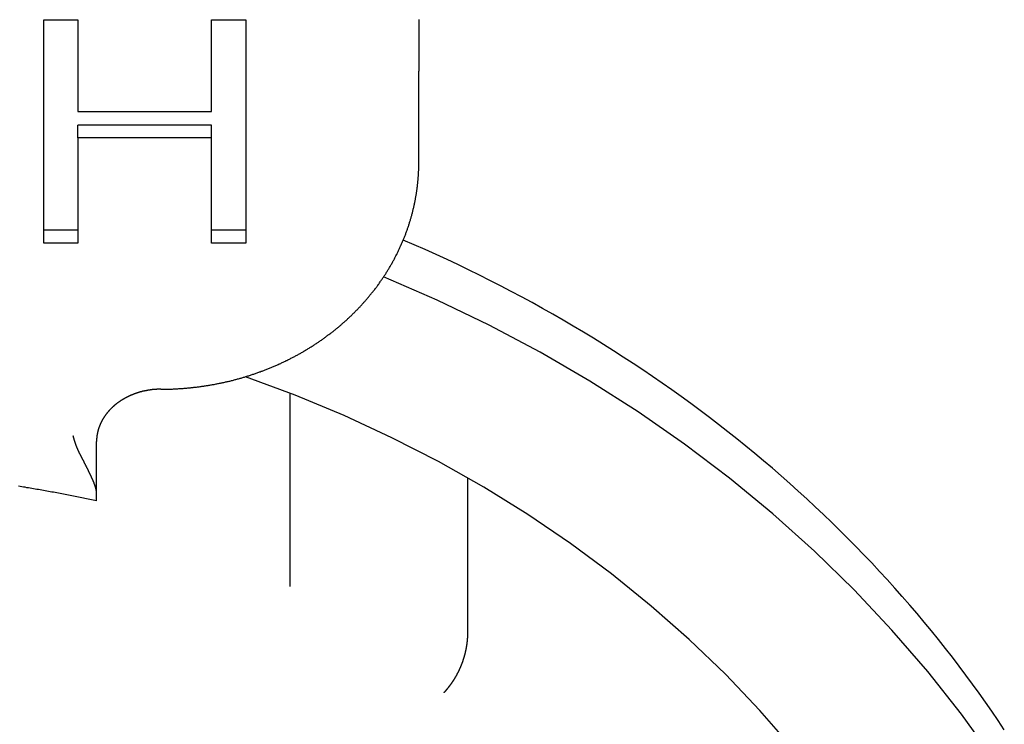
# Model space of a CAD drawing. Extents: x 1107 to 4046, y 937 to 3355.
# Tile 502 of 656: x 2202.38 to 2210.02, y 2666.3 to 2671.76. Entities that reach past the tile are written whole.
import ezdxf

# ---------------------------------------------------------------- set-up
doc = ezdxf.new("R2010")
doc.units = 0
doc.layers.add('KF_VIDA_L___C_REAR', color=7, linetype='CONTINUOUS')

# ---------------------------------------------------------------- blocks, each defined once
blk = doc.blocks.new('KF_VIDA_L___C_REAR')
at = {"layer": 'KF_VIDA_L___C_REAR'}
for p, q in [((15.589939, 982.550566), (15.855183, 982.550566)), ((15.589939, 980.818515), (15.589939, 982.550566)), ((15.855183, 982.550566), (15.855183, 981.838999)), ((16.891769, 982.550566), (17.157012, 982.550566)), ((16.891769, 981.838999), (16.891769, 982.550566)), ((17.157012, 982.550566), (17.157012, 980.818515)), ((18.5, 982.552208), (18.5, 982.152208)), ((18.5, 981.44536), (18.5, 982.152208)), ((15.855183, 981.838999), (16.891769, 981.838999)), ((16.891769, 981.734374), (15.855183, 981.734374)), ((15.855183, 981.634374), (15.855183, 981.734374)), ((16.891769, 981.634374), (16.891769, 981.734374)), ((16.891769, 981.634374), (15.855183, 981.634374)), ((15.855183, 981.634374), (15.855183, 980.818515)), ((16.891769, 980.818515), (16.891769, 981.634374)), ((15.855183, 980.918515), (15.589939, 980.918515)), ((17.157012, 980.918515), (16.891769, 980.918515)), ((15.855183, 980.818515), (15.589939, 980.818515)), ((17.157012, 980.818515), (16.891769, 980.818515)), ((17.498137, 979.65683), (17.498137, 978.156544)), ((16, 978.885772), (16, 979.280296)), ((18.877878, 978.998789), (18.877878, 977.803777)), ((16, 978.820053), (16, 978.885772))]:
    blk.add_line(p, q, dxfattribs=at)
for points in [[(16.5, 979.687, 0), (16.5069, 979.687, 0), (16.5139, 979.687, 0), (16.5208, 979.687, 0), (16.5277, 979.687, 0), (16.5347, 979.687, 0), (16.5416, 979.687, 0), (16.5485, 979.687, 0), (16.5555, 979.687, 0), (16.5624, 979.687, 0), (16.5693, 979.688, 0), (16.5763, 979.688, 0), (16.5832, 979.688, 0), (16.5901, 979.688, 0), (16.597, 979.689, 0), (16.604, 979.689, 0), (16.6109, 979.689, 0), (16.6178, 979.69, 0), (16.6247, 979.69, 0), (16.6317, 979.69, 0), (16.6386, 979.691, 0), (16.6455, 979.691, 0), (16.6524, 979.692, 0), (16.6593, 979.692, 0), (16.6662, 979.693, 0), (16.6731, 979.693, 0), (16.68, 979.694, 0), (16.687, 979.694, 0), (16.6939, 979.695, 0), (16.7008, 979.695, 0), (16.7077, 979.696, 0), (16.7146, 979.697, 0), (16.7214, 979.697, 0), (16.7283, 979.698, 0), (16.7352, 979.699, 0), (16.7421, 979.699, 0), (16.749, 979.7, 0), (16.7559, 979.701, 0), (16.7628, 979.702, 0), (16.7696, 979.703, 0), (16.7765, 979.703, 0), (16.7834, 979.704, 0), (16.7902, 979.705, 0), (16.7971, 979.706, 0), (16.804, 979.707, 0), (16.8108, 979.708, 0), (16.8177, 979.709, 0), (16.8245, 979.71, 0), (16.8314, 979.711, 0), (16.8382, 979.712, 0), (16.845, 979.713, 0), (16.8519, 979.714, 0), (16.8587, 979.715, 0), (16.8655, 979.716, 0), (16.8723, 979.717, 0), (16.8792, 979.718, 0), (16.886, 979.72, 0), (16.8928, 979.721, 0), (16.8996, 979.722, 0), (16.9064, 979.723, 0), (16.9132, 979.724, 0), (16.9199, 979.726, 0), (16.9267, 979.727, 0), (16.9335, 979.728, 0), (16.9403, 979.73, 0), (16.9471, 979.731, 0), (16.9538, 979.732, 0), (16.9606, 979.734, 0), (16.9673, 979.735, 0), (16.9741, 979.737, 0), (16.9808, 979.738, 0), (16.9876, 979.739, 0), (16.9943, 979.741, 0), (17.001, 979.743, 0), (17.0077, 979.744, 0), (17.0144, 979.746, 0), (17.0211, 979.747, 0), (17.0278, 979.749, 0), (17.0345, 979.75, 0), (17.0412, 979.752, 0), (17.0479, 979.754, 0), (17.0546, 979.755, 0), (17.0613, 979.757, 0), (17.0679, 979.759, 0), (17.0746, 979.761, 0), (17.0812, 979.762, 0), (17.0879, 979.764, 0), (17.0945, 979.766, 0), (17.1011, 979.768, 0), (17.1078, 979.77, 0), (17.1144, 979.771, 0), (17.121, 979.773, 0), (17.1276, 979.775, 0), (17.1342, 979.777, 0), (17.1408, 979.779, 0), (17.1473, 979.781, 0), (17.1539, 979.783, 0), (17.1605, 979.785, 0), (17.167, 979.787, 0), (17.1736, 979.789, 0), (17.1801, 979.791, 0), (17.1867, 979.793, 0), (17.1932, 979.795, 0), (17.1997, 979.797, 0), (17.2062, 979.8, 0), (17.2127, 979.802, 0), (17.2192, 979.804, 0), (17.2257, 979.806, 0), (17.2321, 979.808, 0), (17.2386, 979.811, 0), (17.2451, 979.813, 0), (17.2515, 979.815, 0), (17.258, 979.818, 0), (17.2644, 979.82, 0), (17.2708, 979.822, 0), (17.2772, 979.825, 0), (17.2836, 979.827, 0), (17.29, 979.829, 0), (17.2964, 979.832, 0), (17.3028, 979.834, 0), (17.3092, 979.837, 0), (17.3155, 979.839, 0), (17.3219, 979.842, 0), (17.3282, 979.844, 0), (17.3345, 979.847, 0), (17.3409, 979.849, 0), (17.3472, 979.852, 0), (17.3535, 979.854, 0), (17.3598, 979.857, 0), (17.366, 979.86, 0), (17.3723, 979.862, 0), (17.3786, 979.865, 0), (17.3848, 979.868, 0), (17.3911, 979.87, 0), (17.3973, 979.873, 0), (17.4035, 979.876, 0), (17.4097, 979.879, 0), (17.4159, 979.882, 0), (17.4221, 979.884, 0), (17.4283, 979.887, 0), (17.4344, 979.89, 0), (17.4406, 979.893, 0), (17.4467, 979.896, 0), (17.4529, 979.899, 0), (17.459, 979.902, 0), (17.4651, 979.905, 0), (17.4712, 979.908, 0), (17.4773, 979.91, 0), (17.4834, 979.913, 0), (17.4894, 979.917, 0), (17.4955, 979.92, 0), (17.5015, 979.923, 0), (17.5076, 979.926, 0), (17.5136, 979.929, 0), (17.5196, 979.932, 0), (17.5256, 979.935, 0), (17.5316, 979.938, 0), (17.5375, 979.941, 0), (17.5435, 979.945, 0), (17.5494, 979.948, 0), (17.5554, 979.951, 0), (17.5613, 979.954, 0), (17.5672, 979.957, 0), (17.5731, 979.961, 0), (17.579, 979.964, 0), (17.5848, 979.967, 0), (17.5907, 979.971, 0), (17.5965, 979.974, 0), (17.6024, 979.977, 0), (17.6082, 979.981, 0), (17.614, 979.984, 0), (17.6198, 979.988, 0), (17.6256, 979.991, 0), (17.6313, 979.995, 0), (17.6371, 979.998, 0), (17.6428, 980.001, 0), (17.6486, 980.005, 0), (17.6543, 980.009, 0), (17.66, 980.012, 0), (17.6657, 980.016, 0), (17.6713, 980.019, 0), (17.677, 980.023, 0), (17.6826, 980.026, 0), (17.6883, 980.03, 0), (17.6939, 980.034, 0), (17.6995, 980.037, 0), (17.7051, 980.041, 0), (17.7106, 980.045, 0), (17.7162, 980.049, 0), (17.7217, 980.052, 0), (17.7273, 980.056, 0), (17.7328, 980.06, 0), (17.7383, 980.064, 0), (17.7438, 980.067, 0), (17.7492, 980.071, 0), (17.7547, 980.075, 0), (17.7601, 980.079, 0), (17.7656, 980.083, 0), (17.771, 980.087, 0), (17.7764, 980.091, 0), (17.7818, 980.095, 0), (17.7871, 980.099, 0), (17.7925, 980.103, 0), (17.7978, 980.107, 0), (17.8031, 980.111, 0), (17.8084, 980.115, 0), (17.8137, 980.119, 0), (17.819, 980.123, 0), (17.8243, 980.127, 0), (17.8295, 980.131, 0), (17.8347, 980.135, 0), (17.8399, 980.139, 0), (17.8451, 980.143, 0), (17.8503, 980.147, 0), (17.8555, 980.152, 0), (17.8606, 980.156, 0), (17.8657, 980.16, 0), (17.8709, 980.164, 0), (17.876, 980.168, 0), (17.881, 980.173, 0), (17.8861, 980.177, 0), (17.8912, 980.181, 0), (17.8962, 980.185, 0), (17.9012, 980.19, 0), (17.9062, 980.194, 0), (17.9112, 980.198, 0), (17.9161, 980.203, 0), (17.9211, 980.207, 0), (17.926, 980.212, 0), (17.9309, 980.216, 0), (17.9358, 980.22, 0), (17.9407, 980.225, 0), (17.9456, 980.229, 0), (17.9504, 980.234, 0), (17.9552, 980.238, 0), (17.9601, 980.243, 0), (17.9649, 980.247, 0), (17.9696, 980.252, 0), (17.9744, 980.256, 0), (17.9791, 980.261, 0), (17.9838, 980.265, 0), (17.9886, 980.27, 0), (17.9932, 980.275, 0), (17.9979, 980.279, 0), (18.0026, 980.284, 0), (18.0072, 980.289, 0), (18.0118, 980.293, 0), (18.0164, 980.298, 0), (18.021, 980.303, 0), (18.0255, 980.307, 0), (18.0301, 980.312, 0), (18.0346, 980.317, 0), (18.0391, 980.322, 0), (18.0436, 980.326, 0), (18.0481, 980.331, 0), (18.0525, 980.336, 0), (18.0569, 980.341, 0), (18.0614, 980.346, 0), (18.0657, 980.35, 0), (18.0701, 980.355, 0), (18.0745, 980.36, 0), (18.0788, 980.365, 0), (18.0831, 980.37, 0), (18.0874, 980.375, 0), (18.0917, 980.38, 0), (18.096, 980.385, 0), (18.1002, 980.39, 0), (18.1044, 980.395, 0), (18.1086, 980.4, 0), (18.1128, 980.405, 0), (18.117, 980.41, 0), (18.1211, 980.415, 0), (18.1252, 980.42, 0), (18.1293, 980.425, 0), (18.1334, 980.43, 0), (18.1375, 980.435, 0), (18.1415, 980.44, 0), (18.1455, 980.445, 0), (18.1495, 980.45, 0), (18.1535, 980.455, 0), (18.1575, 980.46, 0), (18.1614, 980.466, 0), (18.1653, 980.471, 0), (18.1692, 980.476, 0), (18.1731, 980.481, 0), (18.177, 980.486, 0), (18.1808, 980.491, 0), (18.1846, 980.497, 0), (18.1884, 980.502, 0), (18.1922, 980.507, 0), (18.1959, 980.512, 0), (18.1997, 980.518, 0), (18.2034, 980.523, 0), (18.2071, 980.528, 0), (18.2107, 980.534, 0), (18.2144, 980.539, 0), (18.218, 980.544, 0), (18.2216, 980.55, 0), (18.2252, 980.555, 0), (18.2288, 980.56, 0), (18.2323, 980.566, 0), (18.2359, 980.571, 0), (18.2394, 980.577, 0), (18.2428, 980.582, 0), (18.2463, 980.587, 0), (18.2497, 980.593, 0), (18.2532, 980.598, 0), (18.2566, 980.604, 0), (18.2599, 980.609, 0), (18.2633, 980.615, 0), (18.2666, 980.62, 0), (18.2699, 980.626, 0), (18.2732, 980.631, 0), (18.2765, 980.637, 0), (18.2797, 980.642, 0), (18.2829, 980.648, 0), (18.2861, 980.653, 0), (18.2893, 980.659, 0), (18.2925, 980.665, 0), (18.2956, 980.67, 0), (18.2987, 980.676, 0), (18.3018, 980.681, 0), (18.3049, 980.687, 0), (18.3079, 980.693, 0), (18.3109, 980.698, 0), (18.3139, 980.704, 0), (18.3169, 980.71, 0), (18.3199, 980.715, 0), (18.3228, 980.721, 0), (18.3257, 980.727, 0), (18.3286, 980.732, 0), (18.3315, 980.738, 0), (18.3343, 980.744, 0), (18.3371, 980.75, 0), (18.3399, 980.755, 0), (18.3427, 980.761, 0), (18.3454, 980.767, 0), (18.3482, 980.773, 0), (18.3509, 980.778, 0), (18.3536, 980.784, 0), (18.3562, 980.79, 0), (18.3588, 980.796, 0), (18.3615, 980.802, 0), (18.364, 980.807, 0), (18.3666, 980.813, 0), (18.3692, 980.819, 0), (18.3717, 980.825, 0), (18.3742, 980.831, 0), (18.3766, 980.837, 0), (18.3791, 980.843, 0), (18.3815, 980.848, 0), (18.3839, 980.854, 0), (18.3863, 980.86, 0), (18.3886, 980.866, 0), (18.391, 980.872, 0), (18.3933, 980.878, 0), (18.3956, 980.884, 0), (18.3978, 980.89, 0), (18.4, 980.896, 0), (18.4023, 980.902, 0), (18.4044, 980.908, 0), (18.4066, 980.914, 0), (18.4087, 980.92, 0), (18.4109, 980.926, 0), (18.4129, 980.932, 0), (18.415, 980.938, 0), (18.417, 980.944, 0), (18.4191, 980.95, 0), (18.4211, 980.956, 0), (18.423, 980.962, 0), (18.425, 980.968, 0), (18.4269, 980.974, 0), (18.4288, 980.98, 0), (18.4306, 980.986, 0), (18.4325, 980.992, 0), (18.4343, 980.998, 0), (18.4361, 981.004, 0), (18.4379, 981.01, 0), (18.4396, 981.016, 0), (18.4413, 981.022, 0), (18.443, 981.028, 0), (18.4447, 981.034, 0), (18.4464, 981.041, 0), (18.448, 981.047, 0), (18.4496, 981.053, 0), (18.4512, 981.059, 0), (18.4527, 981.065, 0), (18.4542, 981.071, 0), (18.4557, 981.077, 0), (18.4572, 981.083, 0), (18.4587, 981.09, 0), (18.4601, 981.096, 0), (18.4615, 981.102, 0), (18.4629, 981.108, 0), (18.4642, 981.114, 0), (18.4656, 981.12, 0), (18.4669, 981.127, 0), (18.4681, 981.133, 0), (18.4694, 981.139, 0), (18.4706, 981.145, 0), (18.4718, 981.151, 0), (18.473, 981.157, 0), (18.4742, 981.164, 0), (18.4753, 981.17, 0), (18.4764, 981.176, 0), (18.4775, 981.182, 0), (18.4785, 981.189, 0), (18.4796, 981.195, 0), (18.4806, 981.201, 0), (18.4815, 981.207, 0), (18.4825, 981.213, 0), (18.4834, 981.22, 0), (18.4843, 981.226, 0), (18.4852, 981.232, 0), (18.4861, 981.238, 0), (18.4869, 981.245, 0), (18.4877, 981.251, 0), (18.4885, 981.257, 0), (18.4892, 981.263, 0), (18.49, 981.27, 0), (18.4907, 981.276, 0), (18.4913, 981.282, 0), (18.492, 981.288, 0), (18.4926, 981.295, 0), (18.4932, 981.301, 0), (18.4938, 981.307, 0), (18.4943, 981.313, 0), (18.4949, 981.32, 0), (18.4954, 981.326, 0), (18.4958, 981.332, 0), (18.4963, 981.339, 0), (18.4967, 981.345, 0), (18.4971, 981.351, 0), (18.4975, 981.357, 0), (18.4978, 981.364, 0), (18.4981, 981.37, 0), (18.4984, 981.376, 0), (18.4987, 981.382, 0), (18.499, 981.389, 0), (18.4992, 981.395, 0), (18.4994, 981.401, 0), (18.4995, 981.408, 0), (18.4997, 981.414, 0), (18.4998, 981.42, 0), (18.4999, 981.426, 0), (18.4999, 981.433, 0), (18.5, 981.439, 0), (18.5, 981.445, 0)], [(23.0412, 977.046, 0), (22.9933, 977.118, 0), (22.9447, 977.189, 0), (22.8954, 977.26, 0), (22.8454, 977.33, 0), (22.7947, 977.4, 0), (22.7433, 977.47, 0), (22.6912, 977.539, 0), (22.6384, 977.608, 0), (22.5849, 977.677, 0), (22.5307, 977.745, 0), (22.4758, 977.813, 0), (22.4203, 977.88, 0), (22.3641, 977.947, 0), (22.3072, 978.013, 0), (22.2496, 978.079, 0), (22.1914, 978.145, 0), (22.1326, 978.21, 0), (22.0731, 978.274, 0), (22.0129, 978.339, 0), (21.9521, 978.402, 0), (21.8907, 978.466, 0), (21.8286, 978.529, 0), (21.7659, 978.591, 0), (21.7026, 978.653, 0), (21.6387, 978.714, 0), (21.5741, 978.775, 0), (21.509, 978.836, 0), (21.4432, 978.896, 0), (21.3768, 978.955, 0), (21.3099, 979.014, 0), (21.2423, 979.073, 0), (21.1742, 979.131, 0), (21.1055, 979.188, 0), (21.0362, 979.245, 0), (20.9664, 979.301, 0), (20.896, 979.357, 0), (20.825, 979.413, 0), (20.7535, 979.467, 0), (20.6814, 979.522, 0), (20.6088, 979.575, 0), (20.5357, 979.629, 0), (20.462, 979.681, 0), (20.3878, 979.733, 0), (20.3131, 979.785, 0), (20.2379, 979.836, 0), (20.1622, 979.886, 0), (20.0859, 979.936, 0), (20.0092, 979.985, 0), (19.932, 980.034, 0), (19.8543, 980.082, 0), (19.7761, 980.129, 0), (19.6974, 980.176, 0), (19.6183, 980.222, 0), (19.5387, 980.268, 0), (19.4586, 980.313, 0), (19.3782, 980.358, 0), (19.2972, 980.402, 0), (19.2158, 980.445, 0), (19.134, 980.488, 0), (19.0518, 980.53, 0), (18.9692, 980.571, 0), (18.8861, 980.612, 0), (18.8026, 980.652, 0), (18.7188, 980.692, 0), (18.6345, 980.73, 0), (18.5499, 980.769, 0), (18.4649, 980.806, 0), (18.3795, 980.843, 0)], [(22.9542, 976.825, 0), (22.7089, 977.166, 0), (22.4472, 977.497, 0), (22.1697, 977.819, 0), (21.8767, 978.13, 0), (21.5689, 978.43, 0), (21.2467, 978.719, 0), (20.9108, 978.996, 0), (20.5617, 979.26, 0), (20.2, 979.511, 0), (19.8265, 979.749, 0), (19.4417, 979.973, 0), (19.0464, 980.182, 0), (18.6412, 980.377, 0), (18.2269, 980.558, 0)], [(21.3988, 976.906, 0), (21.1453, 977.196, 0), (20.8776, 977.476, 0), (20.5962, 977.746, 0), (20.3017, 978.005, 0), (19.9945, 978.254, 0), (19.6753, 978.49, 0), (19.3446, 978.714, 0), (19.003, 978.926, 0), (18.6513, 979.125, 0), (18.29, 979.31, 0), (17.9198, 979.482, 0), (17.5414, 979.64, 0), (17.1555, 979.783, 0)], [(16.5, 979.687, 0), (16.4981, 979.687, 0), (16.4963, 979.687, 0), (16.4944, 979.686, 0), (16.4926, 979.686, 0), (16.4907, 979.686, 0), (16.4889, 979.686, 0), (16.487, 979.686, 0), (16.4852, 979.686, 0), (16.4833, 979.686, 0), (16.4815, 979.686, 0), (16.4796, 979.686, 0), (16.4778, 979.686, 0), (16.4759, 979.686, 0), (16.4741, 979.686, 0), (16.4722, 979.686, 0), (16.4704, 979.686, 0), (16.4686, 979.686, 0), (16.4667, 979.686, 0), (16.4649, 979.685, 0), (16.463, 979.685, 0), (16.4612, 979.685, 0), (16.4593, 979.685, 0), (16.4575, 979.685, 0), (16.4556, 979.685, 0), (16.4538, 979.685, 0), (16.452, 979.685, 0), (16.4501, 979.684, 0), (16.4483, 979.684, 0), (16.4464, 979.684, 0), (16.4446, 979.684, 0), (16.4428, 979.684, 0), (16.4409, 979.684, 0), (16.4391, 979.683, 0), (16.4372, 979.683, 0), (16.4354, 979.683, 0), (16.4336, 979.683, 0), (16.4317, 979.683, 0), (16.4299, 979.682, 0), (16.4281, 979.682, 0), (16.4263, 979.682, 0), (16.4244, 979.682, 0), (16.4226, 979.682, 0), (16.4208, 979.681, 0), (16.419, 979.681, 0), (16.4171, 979.681, 0), (16.4153, 979.681, 0), (16.4135, 979.68, 0), (16.4117, 979.68, 0), (16.4099, 979.68, 0), (16.408, 979.679, 0), (16.4062, 979.679, 0), (16.4044, 979.679, 0), (16.4026, 979.679, 0), (16.4008, 979.678, 0), (16.399, 979.678, 0), (16.3972, 979.678, 0), (16.3954, 979.677, 0), (16.3936, 979.677, 0), (16.3918, 979.677, 0), (16.39, 979.676, 0), (16.3882, 979.676, 0), (16.3864, 979.676, 0), (16.3846, 979.675, 0), (16.3828, 979.675, 0), (16.381, 979.675, 0), (16.3792, 979.674, 0), (16.3774, 979.674, 0), (16.3756, 979.674, 0), (16.3738, 979.673, 0), (16.372, 979.673, 0), (16.3703, 979.672, 0), (16.3685, 979.672, 0), (16.3667, 979.672, 0), (16.3649, 979.671, 0), (16.3631, 979.671, 0), (16.3614, 979.67, 0), (16.3596, 979.67, 0), (16.3578, 979.67, 0), (16.3561, 979.669, 0), (16.3543, 979.669, 0), (16.3526, 979.668, 0), (16.3508, 979.668, 0), (16.349, 979.667, 0), (16.3473, 979.667, 0), (16.3455, 979.666, 0), (16.3438, 979.666, 0), (16.342, 979.665, 0), (16.3403, 979.665, 0), (16.3386, 979.665, 0), (16.3368, 979.664, 0), (16.3351, 979.664, 0), (16.3333, 979.663, 0), (16.3316, 979.663, 0), (16.3299, 979.662, 0), (16.3282, 979.661, 0), (16.3264, 979.661, 0), (16.3247, 979.66, 0), (16.323, 979.66, 0), (16.3213, 979.659, 0), (16.3196, 979.659, 0), (16.3179, 979.658, 0), (16.3162, 979.658, 0), (16.3145, 979.657, 0), (16.3128, 979.657, 0), (16.3111, 979.656, 0), (16.3094, 979.655, 0), (16.3077, 979.655, 0), (16.306, 979.654, 0), (16.3043, 979.654, 0), (16.3026, 979.653, 0), (16.3009, 979.653, 0), (16.2992, 979.652, 0), (16.2976, 979.651, 0), (16.2959, 979.651, 0), (16.2942, 979.65, 0), (16.2926, 979.65, 0), (16.2909, 979.649, 0), (16.2892, 979.648, 0), (16.2876, 979.648, 0), (16.2859, 979.647, 0), (16.2843, 979.646, 0), (16.2826, 979.646, 0), (16.281, 979.645, 0), (16.2793, 979.644, 0), (16.2777, 979.644, 0), (16.2761, 979.643, 0), (16.2744, 979.642, 0), (16.2728, 979.642, 0), (16.2712, 979.641, 0), (16.2696, 979.64, 0), (16.268, 979.64, 0), (16.2663, 979.639, 0), (16.2647, 979.638, 0), (16.2631, 979.638, 0), (16.2615, 979.637, 0), (16.2599, 979.636, 0), (16.2583, 979.635, 0), (16.2567, 979.635, 0), (16.2551, 979.634, 0), (16.2536, 979.633, 0), (16.252, 979.632, 0), (16.2504, 979.632, 0), (16.2488, 979.631, 0), (16.2472, 979.63, 0), (16.2457, 979.629, 0), (16.2441, 979.629, 0), (16.2426, 979.628, 0), (16.241, 979.627, 0), (16.2394, 979.626, 0), (16.2379, 979.626, 0), (16.2364, 979.625, 0), (16.2348, 979.624, 0), (16.2333, 979.623, 0), (16.2317, 979.622, 0), (16.2302, 979.622, 0), (16.2287, 979.621, 0), (16.2272, 979.62, 0), (16.2257, 979.619, 0), (16.2241, 979.618, 0), (16.2226, 979.618, 0), (16.2211, 979.617, 0), (16.2196, 979.616, 0), (16.2181, 979.615, 0), (16.2166, 979.614, 0), (16.2152, 979.613, 0), (16.2137, 979.613, 0), (16.2122, 979.612, 0), (16.2107, 979.611, 0), (16.2092, 979.61, 0), (16.2078, 979.609, 0), (16.2063, 979.608, 0), (16.2049, 979.607, 0), (16.2034, 979.607, 0), (16.202, 979.606, 0), (16.2005, 979.605, 0), (16.1991, 979.604, 0), (16.1976, 979.603, 0), (16.1962, 979.602, 0), (16.1948, 979.601, 0), (16.1934, 979.6, 0), (16.1919, 979.599, 0), (16.1905, 979.599, 0), (16.1891, 979.598, 0), (16.1877, 979.597, 0), (16.1863, 979.596, 0), (16.1849, 979.595, 0), (16.1835, 979.594, 0), (16.1821, 979.593, 0), (16.1808, 979.592, 0), (16.1794, 979.591, 0), (16.178, 979.59, 0), (16.1766, 979.589, 0), (16.1753, 979.588, 0), (16.1739, 979.587, 0), (16.1726, 979.586, 0), (16.1712, 979.585, 0), (16.1699, 979.585, 0), (16.1685, 979.584, 0), (16.1672, 979.583, 0), (16.1659, 979.582, 0), (16.1645, 979.581, 0), (16.1632, 979.58, 0), (16.1619, 979.579, 0), (16.1606, 979.578, 0), (16.1593, 979.577, 0), (16.158, 979.576, 0), (16.1567, 979.575, 0), (16.1554, 979.574, 0), (16.1541, 979.573, 0), (16.1528, 979.572, 0), (16.1515, 979.571, 0), (16.1503, 979.57, 0), (16.149, 979.569, 0), (16.1477, 979.568, 0), (16.1465, 979.567, 0), (16.1452, 979.566, 0), (16.144, 979.565, 0), (16.1427, 979.564, 0), (16.1415, 979.562, 0), (16.1403, 979.561, 0), (16.139, 979.56, 0), (16.1378, 979.559, 0), (16.1366, 979.558, 0), (16.1354, 979.557, 0), (16.1342, 979.556, 0), (16.133, 979.555, 0), (16.1318, 979.554, 0), (16.1306, 979.553, 0), (16.1294, 979.552, 0), (16.1282, 979.551, 0), (16.127, 979.55, 0), (16.1258, 979.549, 0), (16.1247, 979.548, 0), (16.1235, 979.547, 0), (16.1223, 979.545, 0), (16.1212, 979.544, 0), (16.12, 979.543, 0), (16.1189, 979.542, 0), (16.1178, 979.541, 0), (16.1166, 979.54, 0), (16.1155, 979.539, 0), (16.1144, 979.538, 0), (16.1133, 979.537, 0), (16.1122, 979.536, 0), (16.1111, 979.535, 0), (16.11, 979.533, 0), (16.1089, 979.532, 0), (16.1078, 979.531, 0), (16.1067, 979.53, 0), (16.1056, 979.529, 0), (16.1045, 979.528, 0), (16.1035, 979.527, 0), (16.1024, 979.526, 0), (16.1013, 979.524, 0), (16.1003, 979.523, 0), (16.0992, 979.522, 0), (16.0982, 979.521, 0), (16.0972, 979.52, 0), (16.0961, 979.519, 0), (16.0951, 979.518, 0), (16.0941, 979.516, 0), (16.0931, 979.515, 0), (16.0921, 979.514, 0), (16.0911, 979.513, 0), (16.0901, 979.512, 0), (16.0891, 979.511, 0), (16.0881, 979.509, 0), (16.0871, 979.508, 0), (16.0861, 979.507, 0), (16.0852, 979.506, 0), (16.0842, 979.505, 0), (16.0832, 979.504, 0), (16.0823, 979.502, 0), (16.0813, 979.501, 0), (16.0804, 979.5, 0), (16.0795, 979.499, 0), (16.0785, 979.498, 0), (16.0776, 979.497, 0), (16.0767, 979.495, 0), (16.0758, 979.494, 0), (16.0748, 979.493, 0), (16.0739, 979.492, 0), (16.073, 979.491, 0), (16.0722, 979.489, 0), (16.0713, 979.488, 0), (16.0704, 979.487, 0), (16.0695, 979.486, 0), (16.0686, 979.485, 0), (16.0678, 979.483, 0), (16.0669, 979.482, 0), (16.066, 979.481, 0), (16.0652, 979.48, 0), (16.0644, 979.479, 0), (16.0635, 979.477, 0), (16.0627, 979.476, 0), (16.0618, 979.475, 0), (16.061, 979.474, 0), (16.0602, 979.472, 0), (16.0594, 979.471, 0), (16.0586, 979.47, 0), (16.0578, 979.469, 0), (16.057, 979.468, 0), (16.0562, 979.466, 0), (16.0554, 979.465, 0), (16.0546, 979.464, 0), (16.0539, 979.463, 0), (16.0531, 979.461, 0), (16.0523, 979.46, 0), (16.0516, 979.459, 0), (16.0508, 979.458, 0), (16.0501, 979.456, 0), (16.0493, 979.455, 0), (16.0486, 979.454, 0), (16.0479, 979.453, 0), (16.0472, 979.451, 0), (16.0464, 979.45, 0), (16.0457, 979.449, 0), (16.045, 979.448, 0), (16.0443, 979.446, 0), (16.0436, 979.445, 0), (16.0429, 979.444, 0), (16.0423, 979.443, 0), (16.0416, 979.441, 0), (16.0409, 979.44, 0), (16.0402, 979.439, 0), (16.0396, 979.438, 0), (16.0389, 979.436, 0), (16.0383, 979.435, 0), (16.0376, 979.434, 0), (16.037, 979.433, 0), (16.0363, 979.431, 0), (16.0357, 979.43, 0), (16.0351, 979.429, 0), (16.0345, 979.428, 0), (16.0339, 979.426, 0), (16.0333, 979.425, 0), (16.0327, 979.424, 0), (16.0321, 979.422, 0), (16.0315, 979.421, 0), (16.0309, 979.42, 0), (16.0303, 979.419, 0), (16.0297, 979.417, 0), (16.0292, 979.416, 0), (16.0286, 979.415, 0), (16.028, 979.414, 0), (16.0275, 979.412, 0), (16.027, 979.411, 0), (16.0264, 979.41, 0), (16.0259, 979.408, 0), (16.0254, 979.407, 0), (16.0248, 979.406, 0), (16.0243, 979.405, 0), (16.0238, 979.403, 0), (16.0233, 979.402, 0), (16.0228, 979.401, 0), (16.0223, 979.399, 0), (16.0218, 979.398, 0), (16.0213, 979.397, 0), (16.0208, 979.396, 0), (16.0204, 979.394, 0), (16.0199, 979.393, 0), (16.0194, 979.392, 0), (16.019, 979.39, 0), (16.0185, 979.389, 0), (16.0181, 979.388, 0), (16.0176, 979.387, 0), (16.0172, 979.385, 0), (16.0168, 979.384, 0), (16.0164, 979.383, 0), (16.0159, 979.381, 0), (16.0155, 979.38, 0), (16.0151, 979.379, 0), (16.0147, 979.377, 0), (16.0143, 979.376, 0), (16.0139, 979.375, 0), (16.0135, 979.374, 0), (16.0132, 979.372, 0), (16.0128, 979.371, 0), (16.0124, 979.37, 0), (16.0121, 979.368, 0), (16.0117, 979.367, 0), (16.0113, 979.366, 0), (16.011, 979.364, 0), (16.0107, 979.363, 0), (16.0103, 979.362, 0), (16.01, 979.361, 0), (16.0097, 979.359, 0), (16.0093, 979.358, 0), (16.009, 979.357, 0), (16.0087, 979.355, 0), (16.0084, 979.354, 0), (16.0081, 979.353, 0), (16.0078, 979.351, 0), (16.0075, 979.35, 0), (16.0072, 979.349, 0), (16.007, 979.347, 0), (16.0067, 979.346, 0), (16.0064, 979.345, 0), (16.0062, 979.343, 0), (16.0059, 979.342, 0), (16.0057, 979.341, 0), (16.0054, 979.34, 0), (16.0052, 979.338, 0), (16.005, 979.337, 0), (16.0047, 979.336, 0), (16.0045, 979.334, 0), (16.0043, 979.333, 0), (16.0041, 979.332, 0), (16.0039, 979.33, 0), (16.0037, 979.329, 0), (16.0035, 979.328, 0), (16.0033, 979.326, 0), (16.0031, 979.325, 0), (16.0029, 979.324, 0), (16.0027, 979.322, 0), (16.0026, 979.321, 0), (16.0024, 979.32, 0), (16.0023, 979.319, 0), (16.0021, 979.317, 0), (16.002, 979.316, 0), (16.0018, 979.315, 0), (16.0017, 979.313, 0), (16.0015, 979.312, 0), (16.0014, 979.311, 0), (16.0013, 979.309, 0), (16.0012, 979.308, 0), (16.0011, 979.307, 0), (16.001, 979.305, 0), (16.0009, 979.304, 0), (16.0008, 979.303, 0), (16.0007, 979.301, 0), (16.0006, 979.3, 0), (16.0005, 979.299, 0), (16.0005, 979.297, 0), (16.0004, 979.296, 0), (16.0003, 979.295, 0), (16.0003, 979.293, 0), (16.0002, 979.292, 0), (16.0002, 979.291, 0), (16.0001, 979.29, 0), (16.0001, 979.288, 0), (16.0001, 979.287, 0), (16, 979.286, 0), (16, 979.284, 0), (16, 979.283, 0), (16, 979.282, 0), (16, 979.28, 0)], [(15.8704, 979.187, 0), (15.8702, 979.187, 0), (15.87, 979.187, 0), (15.8698, 979.188, 0), (15.8696, 979.188, 0), (15.8694, 979.189, 0), (15.8692, 979.189, 0), (15.869, 979.189, 0), (15.8688, 979.19, 0), (15.8687, 979.19, 0), (15.8685, 979.191, 0), (15.8683, 979.191, 0), (15.8681, 979.191, 0), (15.8679, 979.192, 0), (15.8677, 979.192, 0), (15.8675, 979.193, 0), (15.8673, 979.193, 0), (15.8671, 979.193, 0), (15.8669, 979.194, 0), (15.8667, 979.194, 0), (15.8665, 979.194, 0), (15.8663, 979.195, 0), (15.8661, 979.195, 0), (15.8659, 979.196, 0), (15.8657, 979.196, 0), (15.8656, 979.196, 0), (15.8654, 979.197, 0), (15.8652, 979.197, 0), (15.865, 979.198, 0), (15.8648, 979.198, 0), (15.8646, 979.198, 0), (15.8644, 979.199, 0), (15.8642, 979.199, 0), (15.864, 979.2, 0), (15.8638, 979.2, 0), (15.8636, 979.2, 0), (15.8635, 979.201, 0), (15.8633, 979.201, 0), (15.8631, 979.202, 0), (15.8629, 979.202, 0), (15.8627, 979.202, 0), (15.8625, 979.203, 0), (15.8623, 979.203, 0), (15.8621, 979.204, 0), (15.8619, 979.204, 0), (15.8618, 979.204, 0), (15.8616, 979.205, 0), (15.8614, 979.205, 0), (15.8612, 979.206, 0), (15.861, 979.206, 0), (15.8608, 979.206, 0), (15.8606, 979.207, 0), (15.8605, 979.207, 0), (15.8603, 979.208, 0), (15.8601, 979.208, 0), (15.8599, 979.208, 0), (15.8597, 979.209, 0), (15.8595, 979.209, 0), (15.8593, 979.21, 0), (15.8592, 979.21, 0), (15.859, 979.21, 0), (15.8588, 979.211, 0), (15.8586, 979.211, 0), (15.8584, 979.212, 0), (15.8582, 979.212, 0), (15.8581, 979.212, 0), (15.8579, 979.213, 0), (15.8577, 979.213, 0), (15.8575, 979.214, 0), (15.8573, 979.214, 0), (15.8571, 979.214, 0), (15.857, 979.215, 0), (15.8568, 979.215, 0), (15.8566, 979.216, 0), (15.8564, 979.216, 0), (15.8562, 979.216, 0), (15.8561, 979.217, 0), (15.8559, 979.217, 0), (15.8557, 979.218, 0), (15.8555, 979.218, 0), (15.8553, 979.219, 0), (15.8552, 979.219, 0), (15.855, 979.219, 0), (15.8548, 979.22, 0), (15.8546, 979.22, 0), (15.8545, 979.221, 0), (15.8543, 979.221, 0), (15.8541, 979.221, 0), (15.8539, 979.222, 0), (15.8537, 979.222, 0), (15.8536, 979.223, 0), (15.8534, 979.223, 0), (15.8532, 979.223, 0), (15.853, 979.224, 0), (15.8529, 979.224, 0), (15.8527, 979.225, 0), (15.8525, 979.225, 0), (15.8523, 979.225, 0), (15.8522, 979.226, 0), (15.852, 979.226, 0), (15.8518, 979.227, 0), (15.8516, 979.227, 0), (15.8515, 979.228, 0), (15.8513, 979.228, 0), (15.8511, 979.228, 0), (15.8509, 979.229, 0), (15.8508, 979.229, 0), (15.8506, 979.23, 0), (15.8504, 979.23, 0), (15.8502, 979.23, 0), (15.8501, 979.231, 0), (15.8499, 979.231, 0), (15.8497, 979.232, 0), (15.8496, 979.232, 0), (15.8494, 979.233, 0), (15.8492, 979.233, 0), (15.8491, 979.233, 0), (15.8489, 979.234, 0), (15.8487, 979.234, 0), (15.8485, 979.235, 0), (15.8484, 979.235, 0), (15.8482, 979.235, 0), (15.848, 979.236, 0), (15.8479, 979.236, 0), (15.8477, 979.237, 0), (15.8475, 979.237, 0), (15.8474, 979.238, 0), (15.8472, 979.238, 0), (15.847, 979.238, 0), (15.8469, 979.239, 0), (15.8467, 979.239, 0), (15.8465, 979.24, 0), (15.8464, 979.24, 0), (15.8462, 979.241, 0), (15.846, 979.241, 0), (15.8459, 979.241, 0), (15.8457, 979.242, 0), (15.8455, 979.242, 0), (15.8454, 979.243, 0), (15.8452, 979.243, 0), (15.845, 979.244, 0), (15.8449, 979.244, 0), (15.8447, 979.244, 0), (15.8445, 979.245, 0), (15.8444, 979.245, 0), (15.8442, 979.246, 0), (15.844, 979.246, 0), (15.8439, 979.246, 0), (15.8437, 979.247, 0), (15.8436, 979.247, 0), (15.8434, 979.248, 0), (15.8432, 979.248, 0), (15.8431, 979.249, 0), (15.8429, 979.249, 0), (15.8428, 979.249, 0), (15.8426, 979.25, 0), (15.8424, 979.25, 0), (15.8423, 979.251, 0), (15.8421, 979.251, 0), (15.842, 979.252, 0), (15.8418, 979.252, 0), (15.8416, 979.252, 0), (15.8415, 979.253, 0), (15.8413, 979.253, 0), (15.8412, 979.254, 0), (15.841, 979.254, 0), (15.8408, 979.255, 0), (15.8407, 979.255, 0), (15.8405, 979.256, 0), (15.8404, 979.256, 0), (15.8402, 979.256, 0), (15.8401, 979.257, 0), (15.8399, 979.257, 0), (15.8397, 979.258, 0), (15.8396, 979.258, 0), (15.8394, 979.259, 0), (15.8393, 979.259, 0), (15.8391, 979.259, 0), (15.839, 979.26, 0), (15.8388, 979.26, 0), (15.8387, 979.261, 0), (15.8385, 979.261, 0), (15.8384, 979.262, 0), (15.8382, 979.262, 0), (15.838, 979.262, 0), (15.8379, 979.263, 0), (15.8377, 979.263, 0), (15.8376, 979.264, 0), (15.8374, 979.264, 0), (15.8373, 979.265, 0), (15.8371, 979.265, 0), (15.837, 979.266, 0), (15.8368, 979.266, 0), (15.8367, 979.266, 0), (15.8365, 979.267, 0), (15.8364, 979.267, 0), (15.8362, 979.268, 0), (15.8361, 979.268, 0), (15.8359, 979.269, 0), (15.8358, 979.269, 0), (15.8356, 979.269, 0), (15.8355, 979.27, 0), (15.8353, 979.27, 0), (15.8352, 979.271, 0), (15.835, 979.271, 0), (15.8349, 979.272, 0), (15.8347, 979.272, 0), (15.8346, 979.273, 0), (15.8344, 979.273, 0), (15.8343, 979.273, 0), (15.8342, 979.274, 0), (15.834, 979.274, 0), (15.8339, 979.275, 0), (15.8337, 979.275, 0), (15.8336, 979.276, 0), (15.8334, 979.276, 0), (15.8333, 979.277, 0), (15.8331, 979.277, 0), (15.833, 979.277, 0), (15.8329, 979.278, 0), (15.8327, 979.278, 0), (15.8326, 979.279, 0), (15.8324, 979.279, 0), (15.8323, 979.28, 0), (15.8321, 979.28, 0), (15.832, 979.281, 0), (15.8319, 979.281, 0), (15.8317, 979.281, 0), (15.8316, 979.282, 0), (15.8314, 979.282, 0), (15.8313, 979.283, 0), (15.8311, 979.283, 0), (15.831, 979.284, 0), (15.8309, 979.284, 0), (15.8307, 979.285, 0), (15.8306, 979.285, 0), (15.8305, 979.286, 0), (15.8303, 979.286, 0), (15.8302, 979.286, 0), (15.83, 979.287, 0), (15.8299, 979.287, 0), (15.8298, 979.288, 0), (15.8296, 979.288, 0), (15.8295, 979.289, 0), (15.8293, 979.289, 0), (15.8292, 979.29, 0), (15.8291, 979.29, 0), (15.8289, 979.291, 0), (15.8288, 979.291, 0), (15.8287, 979.291, 0), (15.8285, 979.292, 0), (15.8284, 979.292, 0), (15.8283, 979.293, 0), (15.8281, 979.293, 0), (15.828, 979.294, 0), (15.8279, 979.294, 0), (15.8277, 979.295, 0), (15.8276, 979.295, 0), (15.8275, 979.296, 0), (15.8273, 979.296, 0), (15.8272, 979.296, 0), (15.8271, 979.297, 0), (15.8269, 979.297, 0), (15.8268, 979.298, 0), (15.8267, 979.298, 0), (15.8265, 979.299, 0), (15.8264, 979.299, 0), (15.8263, 979.3, 0), (15.8262, 979.3, 0), (15.826, 979.301, 0), (15.8259, 979.301, 0), (15.8258, 979.301, 0), (15.8256, 979.302, 0), (15.8255, 979.302, 0), (15.8254, 979.303, 0), (15.8253, 979.303, 0), (15.8251, 979.304, 0), (15.825, 979.304, 0), (15.8249, 979.305, 0), (15.8247, 979.305, 0), (15.8246, 979.306, 0), (15.8245, 979.306, 0), (15.8244, 979.307, 0), (15.8242, 979.307, 0), (15.8241, 979.307, 0), (15.824, 979.308, 0), (15.8239, 979.308, 0), (15.8237, 979.309, 0), (15.8236, 979.309, 0), (15.8235, 979.31, 0), (15.8234, 979.31, 0), (15.8232, 979.311, 0), (15.8231, 979.311, 0), (15.823, 979.312, 0), (15.8229, 979.312, 0), (15.8228, 979.313, 0), (15.8226, 979.313, 0), (15.8225, 979.314, 0), (15.8224, 979.314, 0), (15.8223, 979.314, 0), (15.8222, 979.315, 0), (15.822, 979.315, 0), (15.8219, 979.316, 0), (15.8218, 979.316, 0), (15.8217, 979.317, 0), (15.8216, 979.317, 0), (15.8214, 979.318, 0), (15.8213, 979.318, 0), (15.8212, 979.319, 0), (15.8211, 979.319, 0), (15.821, 979.32, 0), (15.8208, 979.32, 0), (15.8207, 979.321, 0), (15.8206, 979.321, 0), (15.8205, 979.322, 0), (15.8204, 979.322, 0), (15.8203, 979.322, 0), (15.8201, 979.323, 0), (15.82, 979.323, 0), (15.8199, 979.324, 0)], [(16, 978.886, 0), (16, 978.886, 0), (16, 978.887, 0), (16, 978.888, 0), (16, 978.888, 0), (15.9999, 978.889, 0), (15.9999, 978.889, 0), (15.9999, 978.89, 0), (15.9999, 978.891, 0), (15.9998, 978.891, 0), (15.9998, 978.892, 0), (15.9997, 978.892, 0), (15.9997, 978.893, 0), (15.9996, 978.894, 0), (15.9995, 978.894, 0), (15.9995, 978.895, 0), (15.9994, 978.896, 0), (15.9993, 978.896, 0), (15.9993, 978.897, 0), (15.9992, 978.898, 0), (15.9991, 978.898, 0), (15.999, 978.899, 0), (15.9989, 978.9, 0), (15.9988, 978.9, 0), (15.9987, 978.901, 0), (15.9986, 978.902, 0), (15.9984, 978.902, 0), (15.9983, 978.903, 0), (15.9982, 978.904, 0), (15.9981, 978.905, 0), (15.9979, 978.905, 0), (15.9978, 978.906, 0), (15.9976, 978.907, 0), (15.9975, 978.907, 0), (15.9973, 978.908, 0), (15.9972, 978.909, 0), (15.997, 978.91, 0), (15.9968, 978.91, 0), (15.9967, 978.911, 0), (15.9965, 978.912, 0), (15.9963, 978.913, 0), (15.9961, 978.914, 0), (15.9959, 978.914, 0), (15.9958, 978.915, 0), (15.9956, 978.916, 0), (15.9953, 978.917, 0), (15.9951, 978.917, 0), (15.9949, 978.918, 0), (15.9947, 978.919, 0), (15.9945, 978.92, 0), (15.9943, 978.921, 0), (15.994, 978.922, 0), (15.9938, 978.922, 0), (15.9936, 978.923, 0), (15.9933, 978.924, 0), (15.9931, 978.925, 0), (15.9928, 978.926, 0), (15.9926, 978.927, 0), (15.9923, 978.927, 0), (15.992, 978.928, 0), (15.9918, 978.929, 0), (15.9915, 978.93, 0), (15.9912, 978.931, 0), (15.9909, 978.932, 0), (15.9906, 978.933, 0), (15.9904, 978.934, 0), (15.9901, 978.934, 0), (15.9898, 978.935, 0), (15.9894, 978.936, 0), (15.9891, 978.937, 0), (15.9888, 978.938, 0), (15.9885, 978.939, 0), (15.9882, 978.94, 0), (15.9879, 978.941, 0), (15.9875, 978.942, 0), (15.9872, 978.943, 0), (15.9868, 978.944, 0), (15.9865, 978.945, 0), (15.9862, 978.946, 0), (15.9858, 978.947, 0), (15.9854, 978.948, 0), (15.9851, 978.949, 0), (15.9847, 978.95, 0), (15.9843, 978.95, 0), (15.984, 978.951, 0), (15.9836, 978.952, 0), (15.9832, 978.953, 0), (15.9828, 978.954, 0), (15.9824, 978.955, 0), (15.982, 978.956, 0), (15.9816, 978.958, 0), (15.9812, 978.959, 0), (15.9808, 978.96, 0), (15.9804, 978.961, 0), (15.98, 978.962, 0), (15.9796, 978.963, 0), (15.9792, 978.964, 0), (15.9787, 978.965, 0), (15.9783, 978.966, 0), (15.9779, 978.967, 0), (15.9774, 978.968, 0), (15.977, 978.969, 0), (15.9765, 978.97, 0), (15.9761, 978.971, 0), (15.9756, 978.972, 0), (15.9752, 978.973, 0), (15.9747, 978.974, 0), (15.9743, 978.976, 0), (15.9738, 978.977, 0), (15.9733, 978.978, 0), (15.9728, 978.979, 0), (15.9724, 978.98, 0), (15.9719, 978.981, 0), (15.9714, 978.982, 0), (15.9709, 978.983, 0), (15.9704, 978.984, 0), (15.9699, 978.986, 0), (15.9694, 978.987, 0), (15.9689, 978.988, 0), (15.9684, 978.989, 0), (15.9679, 978.99, 0), (15.9674, 978.991, 0), (15.9669, 978.992, 0), (15.9663, 978.994, 0), (15.9658, 978.995, 0), (15.9653, 978.996, 0), (15.9647, 978.997, 0), (15.9642, 978.998, 0), (15.9637, 979, 0), (15.9631, 979.001, 0), (15.9626, 979.002, 0), (15.962, 979.003, 0), (15.9615, 979.004, 0), (15.9609, 979.006, 0), (15.9603, 979.007, 0), (15.9598, 979.008, 0), (15.9592, 979.009, 0), (15.9586, 979.01, 0), (15.9581, 979.012, 0), (15.9575, 979.013, 0), (15.9569, 979.014, 0), (15.9563, 979.015, 0), (15.9557, 979.017, 0), (15.9551, 979.018, 0), (15.9545, 979.019, 0), (15.9539, 979.02, 0), (15.9533, 979.022, 0), (15.9527, 979.023, 0), (15.9521, 979.024, 0), (15.9515, 979.026, 0), (15.9509, 979.027, 0), (15.9503, 979.028, 0), (15.9496, 979.029, 0), (15.949, 979.031, 0), (15.9484, 979.032, 0), (15.9478, 979.033, 0), (15.9471, 979.035, 0), (15.9465, 979.036, 0), (15.9458, 979.037, 0), (15.9452, 979.039, 0), (15.9446, 979.04, 0), (15.9439, 979.041, 0), (15.9432, 979.043, 0), (15.9426, 979.044, 0), (15.9419, 979.045, 0), (15.9413, 979.047, 0), (15.9406, 979.048, 0), (15.9399, 979.049, 0), (15.9393, 979.051, 0), (15.9386, 979.052, 0), (15.9379, 979.054, 0), (15.9372, 979.055, 0), (15.9365, 979.056, 0), (15.9358, 979.058, 0), (15.9352, 979.059, 0), (15.9345, 979.061, 0), (15.9338, 979.062, 0), (15.9331, 979.063, 0), (15.9324, 979.065, 0), (15.9317, 979.066, 0), (15.9309, 979.068, 0), (15.9302, 979.069, 0), (15.9295, 979.07, 0), (15.9288, 979.072, 0), (15.9281, 979.073, 0), (15.9274, 979.075, 0), (15.9266, 979.076, 0), (15.9259, 979.078, 0), (15.9252, 979.079, 0), (15.9244, 979.081, 0), (15.9237, 979.082, 0), (15.923, 979.084, 0), (15.9222, 979.085, 0), (15.9215, 979.086, 0), (15.9207, 979.088, 0), (15.92, 979.089, 0), (15.9192, 979.091, 0), (15.9185, 979.092, 0), (15.9177, 979.094, 0), (15.9169, 979.095, 0), (15.9162, 979.097, 0), (15.9154, 979.098, 0), (15.9146, 979.1, 0), (15.9139, 979.102, 0), (15.9131, 979.103, 0), (15.9123, 979.105, 0), (15.9115, 979.106, 0), (15.9108, 979.108, 0), (15.91, 979.109, 0), (15.9092, 979.111, 0), (15.9084, 979.112, 0), (15.9076, 979.114, 0), (15.9068, 979.115, 0), (15.906, 979.117, 0), (15.9052, 979.119, 0), (15.9044, 979.12, 0), (15.9036, 979.122, 0), (15.9028, 979.123, 0), (15.902, 979.125, 0), (15.9012, 979.127, 0), (15.9003, 979.128, 0), (15.8995, 979.13, 0), (15.8987, 979.131, 0), (15.8979, 979.133, 0), (15.897, 979.135, 0), (15.8962, 979.136, 0), (15.8954, 979.138, 0), (15.8946, 979.139, 0), (15.8937, 979.141, 0), (15.8929, 979.143, 0), (15.892, 979.144, 0), (15.8912, 979.146, 0), (15.8904, 979.148, 0), (15.8895, 979.149, 0), (15.8887, 979.151, 0), (15.8878, 979.153, 0), (15.887, 979.154, 0), (15.8861, 979.156, 0), (15.8852, 979.158, 0), (15.8844, 979.159, 0), (15.8835, 979.161, 0), (15.8827, 979.163, 0), (15.8818, 979.164, 0), (15.8809, 979.166, 0), (15.8801, 979.168, 0), (15.8792, 979.17, 0), (15.8783, 979.171, 0), (15.8774, 979.173, 0), (15.8766, 979.175, 0), (15.8757, 979.176, 0), (15.8748, 979.178, 0), (15.8739, 979.18, 0), (15.8731, 979.182, 0), (15.8722, 979.183, 0), (15.8713, 979.185, 0), (15.8704, 979.187, 0)], [(16, 978.82, 0), (15.9872, 978.823, 0), (15.9744, 978.826, 0), (15.9616, 978.828, 0), (15.9488, 978.831, 0), (15.936, 978.834, 0), (15.9232, 978.836, 0), (15.9104, 978.839, 0), (15.8976, 978.842, 0), (15.8848, 978.844, 0), (15.872, 978.847, 0), (15.8592, 978.85, 0), (15.8463, 978.852, 0), (15.8335, 978.855, 0), (15.8207, 978.857, 0), (15.8078, 978.86, 0), (15.795, 978.862, 0), (15.7821, 978.865, 0), (15.7693, 978.867, 0), (15.7564, 978.87, 0), (15.7436, 978.872, 0), (15.7307, 978.875, 0), (15.7178, 978.877, 0), (15.705, 978.88, 0), (15.6921, 978.882, 0), (15.6792, 978.885, 0), (15.6663, 978.887, 0), (15.6535, 978.889, 0), (15.6406, 978.892, 0), (15.6277, 978.894, 0), (15.6148, 978.896, 0), (15.6019, 978.899, 0), (15.589, 978.901, 0), (15.5761, 978.903, 0), (15.5632, 978.906, 0), (15.5502, 978.908, 0), (15.5373, 978.91, 0), (15.5244, 978.912, 0), (15.5115, 978.915, 0), (15.4985, 978.917, 0), (15.4856, 978.919, 0), (15.4727, 978.921, 0), (15.4597, 978.923, 0), (15.4468, 978.926, 0), (15.4339, 978.928, 0), (15.4209, 978.93, 0), (15.408, 978.932, 0), (15.395, 978.934, 0)], [(18.8779, 977.804, 0), (18.8779, 977.802, 0), (18.8779, 977.801, 0), (18.8779, 977.8, 0), (18.8779, 977.798, 0), (18.8778, 977.797, 0), (18.8778, 977.795, 0), (18.8778, 977.794, 0), (18.8778, 977.793, 0), (18.8778, 977.791, 0), (18.8777, 977.79, 0), (18.8777, 977.789, 0), (18.8777, 977.787, 0), (18.8776, 977.786, 0), (18.8776, 977.784, 0), (18.8776, 977.783, 0), (18.8775, 977.782, 0), (18.8775, 977.78, 0), (18.8774, 977.779, 0), (18.8774, 977.777, 0), (18.8773, 977.776, 0), (18.8773, 977.775, 0), (18.8772, 977.773, 0), (18.8771, 977.772, 0), (18.8771, 977.771, 0), (18.877, 977.769, 0), (18.8769, 977.768, 0), (18.8769, 977.766, 0), (18.8768, 977.765, 0), (18.8767, 977.764, 0), (18.8766, 977.762, 0), (18.8765, 977.761, 0), (18.8764, 977.759, 0), (18.8764, 977.758, 0), (18.8763, 977.757, 0), (18.8762, 977.755, 0), (18.8761, 977.754, 0), (18.876, 977.753, 0), (18.8759, 977.751, 0), (18.8758, 977.75, 0), (18.8756, 977.748, 0), (18.8755, 977.747, 0), (18.8754, 977.746, 0), (18.8753, 977.744, 0), (18.8752, 977.743, 0), (18.8751, 977.742, 0), (18.8749, 977.74, 0), (18.8748, 977.739, 0), (18.8747, 977.737, 0), (18.8745, 977.736, 0), (18.8744, 977.735, 0), (18.8743, 977.733, 0), (18.8741, 977.732, 0), (18.874, 977.731, 0), (18.8738, 977.729, 0), (18.8737, 977.728, 0), (18.8735, 977.726, 0), (18.8734, 977.725, 0), (18.8732, 977.724, 0), (18.873, 977.722, 0), (18.8729, 977.721, 0), (18.8727, 977.72, 0), (18.8725, 977.718, 0), (18.8724, 977.717, 0), (18.8722, 977.715, 0), (18.872, 977.714, 0), (18.8718, 977.713, 0), (18.8716, 977.711, 0), (18.8714, 977.71, 0), (18.8713, 977.709, 0), (18.8711, 977.707, 0), (18.8709, 977.706, 0), (18.8707, 977.704, 0), (18.8705, 977.703, 0), (18.8703, 977.702, 0), (18.8701, 977.7, 0), (18.8698, 977.699, 0), (18.8696, 977.698, 0), (18.8694, 977.696, 0), (18.8692, 977.695, 0), (18.869, 977.694, 0), (18.8688, 977.692, 0), (18.8685, 977.691, 0), (18.8683, 977.689, 0), (18.8681, 977.688, 0), (18.8678, 977.687, 0), (18.8676, 977.685, 0), (18.8674, 977.684, 0), (18.8671, 977.683, 0), (18.8669, 977.681, 0), (18.8666, 977.68, 0), (18.8664, 977.679, 0), (18.8661, 977.677, 0), (18.8659, 977.676, 0), (18.8656, 977.675, 0), (18.8654, 977.673, 0), (18.8651, 977.672, 0), (18.8648, 977.67, 0), (18.8646, 977.669, 0), (18.8643, 977.668, 0), (18.864, 977.666, 0), (18.8637, 977.665, 0), (18.8635, 977.664, 0), (18.8632, 977.662, 0), (18.8629, 977.661, 0), (18.8626, 977.66, 0), (18.8623, 977.658, 0), (18.862, 977.657, 0), (18.8617, 977.656, 0), (18.8614, 977.654, 0), (18.8611, 977.653, 0), (18.8608, 977.652, 0), (18.8605, 977.65, 0), (18.8602, 977.649, 0), (18.8599, 977.648, 0), (18.8596, 977.646, 0), (18.8593, 977.645, 0), (18.859, 977.644, 0), (18.8586, 977.642, 0), (18.8583, 977.641, 0), (18.858, 977.64, 0), (18.8577, 977.638, 0), (18.8573, 977.637, 0), (18.857, 977.636, 0), (18.8567, 977.634, 0), (18.8563, 977.633, 0), (18.856, 977.632, 0), (18.8556, 977.63, 0), (18.8553, 977.629, 0), (18.8549, 977.628, 0), (18.8546, 977.626, 0), (18.8542, 977.625, 0), (18.8539, 977.624, 0), (18.8535, 977.622, 0), (18.8532, 977.621, 0), (18.8528, 977.62, 0), (18.8524, 977.618, 0), (18.8521, 977.617, 0), (18.8517, 977.616, 0), (18.8513, 977.614, 0), (18.8509, 977.613, 0), (18.8505, 977.612, 0), (18.8502, 977.61, 0), (18.8498, 977.609, 0), (18.8494, 977.608, 0), (18.849, 977.606, 0), (18.8486, 977.605, 0), (18.8482, 977.604, 0), (18.8478, 977.603, 0), (18.8474, 977.601, 0), (18.847, 977.6, 0), (18.8466, 977.599, 0), (18.8462, 977.597, 0), (18.8458, 977.596, 0), (18.8454, 977.595, 0), (18.845, 977.593, 0), (18.8445, 977.592, 0), (18.8441, 977.591, 0), (18.8437, 977.59, 0), (18.8433, 977.588, 0), (18.8428, 977.587, 0), (18.8424, 977.586, 0), (18.842, 977.584, 0), (18.8415, 977.583, 0), (18.8411, 977.582, 0), (18.8407, 977.58, 0), (18.8402, 977.579, 0), (18.8398, 977.578, 0), (18.8393, 977.577, 0), (18.8389, 977.575, 0), (18.8384, 977.574, 0), (18.838, 977.573, 0), (18.8375, 977.571, 0), (18.8371, 977.57, 0), (18.8366, 977.569, 0), (18.8361, 977.568, 0), (18.8357, 977.566, 0), (18.8352, 977.565, 0), (18.8347, 977.564, 0), (18.8342, 977.562, 0), (18.8338, 977.561, 0), (18.8333, 977.56, 0), (18.8328, 977.559, 0), (18.8323, 977.557, 0), (18.8318, 977.556, 0), (18.8313, 977.555, 0), (18.8309, 977.554, 0), (18.8304, 977.552, 0), (18.8299, 977.551, 0), (18.8294, 977.55, 0), (18.8289, 977.549, 0), (18.8284, 977.547, 0), (18.8279, 977.546, 0), (18.8274, 977.545, 0), (18.8268, 977.543, 0), (18.8263, 977.542, 0), (18.8258, 977.541, 0), (18.8253, 977.54, 0), (18.8248, 977.538, 0), (18.8243, 977.537, 0), (18.8237, 977.536, 0), (18.8232, 977.535, 0), (18.8227, 977.533, 0), (18.8221, 977.532, 0), (18.8216, 977.531, 0), (18.8211, 977.53, 0), (18.8205, 977.529, 0), (18.82, 977.527, 0), (18.8195, 977.526, 0), (18.8189, 977.525, 0), (18.8184, 977.524, 0), (18.8178, 977.522, 0), (18.8173, 977.521, 0), (18.8167, 977.52, 0), (18.8162, 977.519, 0), (18.8156, 977.517, 0), (18.815, 977.516, 0), (18.8145, 977.515, 0), (18.8139, 977.514, 0), (18.8133, 977.512, 0), (18.8128, 977.511, 0), (18.8122, 977.51, 0), (18.8116, 977.509, 0), (18.8111, 977.508, 0), (18.8105, 977.506, 0), (18.8099, 977.505, 0), (18.8093, 977.504, 0), (18.8087, 977.503, 0), (18.8081, 977.502, 0), (18.8076, 977.5, 0), (18.807, 977.499, 0), (18.8064, 977.498, 0), (18.8058, 977.497, 0), (18.8052, 977.495, 0), (18.8046, 977.494, 0), (18.804, 977.493, 0), (18.8034, 977.492, 0), (18.8028, 977.491, 0), (18.8022, 977.489, 0), (18.8015, 977.488, 0), (18.8009, 977.487, 0), (18.8003, 977.486, 0), (18.7997, 977.485, 0), (18.7991, 977.484, 0), (18.7985, 977.482, 0), (18.7978, 977.481, 0), (18.7972, 977.48, 0), (18.7966, 977.479, 0), (18.7959, 977.478, 0), (18.7953, 977.476, 0), (18.7947, 977.475, 0), (18.794, 977.474, 0), (18.7934, 977.473, 0), (18.7928, 977.472, 0), (18.7921, 977.47, 0), (18.7915, 977.469, 0), (18.7908, 977.468, 0), (18.7902, 977.467, 0), (18.7895, 977.466, 0), (18.7889, 977.465, 0), (18.7882, 977.463, 0), (18.7876, 977.462, 0), (18.7869, 977.461, 0), (18.7862, 977.46, 0), (18.7856, 977.459, 0), (18.7849, 977.458, 0), (18.7842, 977.457, 0), (18.7836, 977.455, 0), (18.7829, 977.454, 0), (18.7822, 977.453, 0), (18.7816, 977.452, 0), (18.7809, 977.451, 0), (18.7802, 977.45, 0), (18.7795, 977.448, 0), (18.7788, 977.447, 0), (18.7782, 977.446, 0), (18.7775, 977.445, 0), (18.7768, 977.444, 0), (18.7761, 977.443, 0), (18.7754, 977.442, 0), (18.7747, 977.44, 0), (18.774, 977.439, 0), (18.7733, 977.438, 0), (18.7726, 977.437, 0), (18.7719, 977.436, 0), (18.7712, 977.435, 0), (18.7705, 977.434, 0), (18.7698, 977.433, 0), (18.7691, 977.431, 0), (18.7684, 977.43, 0), (18.7676, 977.429, 0), (18.7669, 977.428, 0), (18.7662, 977.427, 0), (18.7655, 977.426, 0), (18.7648, 977.425, 0), (18.764, 977.424, 0), (18.7633, 977.423, 0), (18.7626, 977.421, 0), (18.7619, 977.42, 0), (18.7611, 977.419, 0), (18.7604, 977.418, 0), (18.7597, 977.417, 0), (18.7589, 977.416, 0), (18.7582, 977.415, 0), (18.7574, 977.414, 0), (18.7567, 977.413, 0), (18.7559, 977.412, 0), (18.7552, 977.41, 0), (18.7545, 977.409, 0), (18.7537, 977.408, 0), (18.753, 977.407, 0), (18.7522, 977.406, 0), (18.7514, 977.405, 0), (18.7507, 977.404, 0), (18.7499, 977.403, 0), (18.7492, 977.402, 0), (18.7484, 977.401, 0), (18.7476, 977.4, 0), (18.7469, 977.399, 0), (18.7461, 977.398, 0), (18.7453, 977.396, 0), (18.7446, 977.395, 0), (18.7438, 977.394, 0), (18.743, 977.393, 0), (18.7422, 977.392, 0), (18.7415, 977.391, 0), (18.7407, 977.39, 0), (18.7399, 977.389, 0), (18.7391, 977.388, 0), (18.7383, 977.387, 0), (18.7375, 977.386, 0), (18.7368, 977.385, 0), (18.736, 977.384, 0), (18.7352, 977.383, 0), (18.7344, 977.382, 0), (18.7336, 977.381, 0), (18.7328, 977.38, 0), (18.732, 977.379, 0), (18.7312, 977.378, 0), (18.7304, 977.376, 0), (18.7296, 977.375, 0), (18.7288, 977.374, 0), (18.728, 977.373, 0), (18.7272, 977.372, 0), (18.7263, 977.371, 0), (18.7255, 977.37, 0), (18.7247, 977.369, 0), (18.7239, 977.368, 0), (18.7231, 977.367, 0), (18.7223, 977.366, 0), (18.7214, 977.365, 0), (18.7206, 977.364, 0), (18.7198, 977.363, 0), (18.719, 977.362, 0), (18.7182, 977.361, 0), (18.7173, 977.36, 0), (18.7165, 977.359, 0), (18.7157, 977.358, 0), (18.7148, 977.357, 0), (18.714, 977.356, 0), (18.7132, 977.355, 0), (18.7123, 977.354, 0), (18.7115, 977.353, 0), (18.7106, 977.352, 0), (18.7098, 977.351, 0), (18.7089, 977.35, 0), (18.7081, 977.349, 0), (18.7073, 977.348, 0), (18.7064, 977.347, 0), (18.7056, 977.346, 0), (18.7047, 977.345, 0), (18.7039, 977.344, 0), (18.703, 977.343, 0), (18.7021, 977.342, 0), (18.7013, 977.341, 0), (18.7004, 977.34, 0), (18.6996, 977.339, 0), (18.6987, 977.338, 0), (18.6978, 977.337, 0), (18.697, 977.336, 0), (18.6961, 977.336, 0), (18.6952, 977.335, 0), (18.6944, 977.334, 0), (18.6935, 977.333, 0)]]:
    blk.add_polyline3d(points, dxfattribs=at)

msp = doc.modelspace()

# ---------------------------------------------------------------- block references
at = {"layer": 'KF_VIDA_L___C_REAR'}
msp.add_blockref('KF_VIDA_L___C_REAR', (2186.9791, 1689.2132), dxfattribs=at)

doc.saveas('drawing.dxf')
